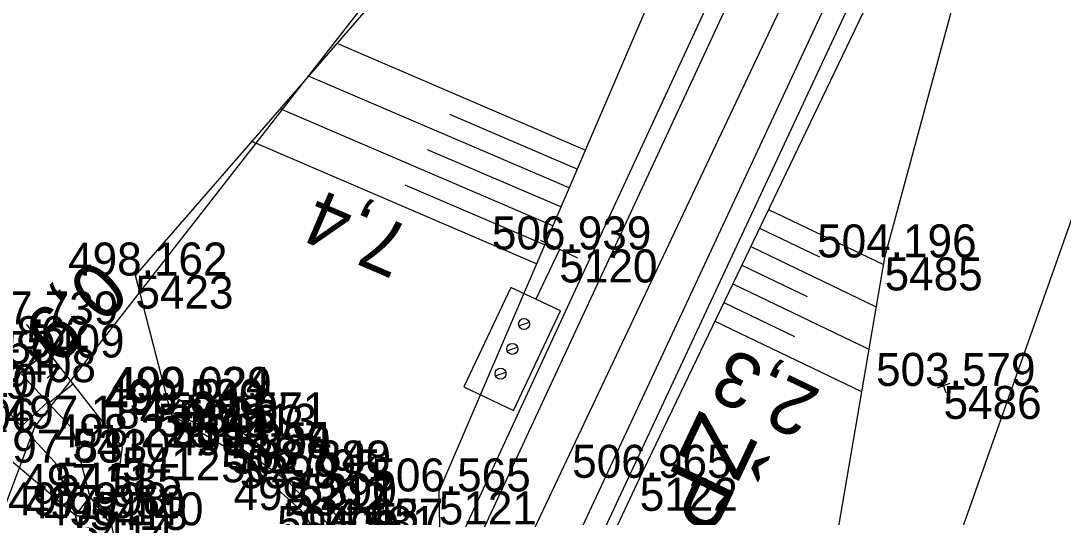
# Model space of a CAD drawing. Extents: x -1234191 to 23050, y -1290331 to -741191.
# Drawn here: x -864931.11 to -864893.19, y -1104145.2 to -1104127.15 of the extents above; entities that cross this region are included whole.
import ezdxf

# ---------------------------------------------------------------- set-up
doc = ezdxf.new("R2010")
doc.units = 0
for name, color, linetype in [('Vrstva 1', 7, 'Continuous'), ('Vrstva 16', 7, 'Continuous'), ('Vrstva 18', 7, 'Continuous'), ('Vrstva 4', 7, 'Continuous'), ('Vrstva 48', 7, 'Continuous'), ('Vrstva 49', 7, 'Continuous'), ('Vrstva 51', 7, 'Continuous'), ('Vrstva 53', 7, 'Continuous'), ('Vrstva 60', 7, 'Continuous'), ('Vrstva 61', 7, 'Continuous'), ('Vrstva 63', 7, 'Continuous'), ('Vrstva 7', 7, 'Continuous')]:
    doc.layers.add(name, color=color, linetype=linetype)

msp = doc.modelspace()

# ---------------------------------------------------------------- linework, layer by layer
at = {"layer": 'Vrstva 1'}
msp.add_lwpolyline([(-864901.047, -1104121.559), (-864916.565, -1104154.351), (-864925.339, -1104172.885), (-864944.002, -1104212.337), (-864964.217, -1104254.962), (-864977.418, -1104282.855), (-864985.969, -1104301.05), (-864995.949, -1104322.924), (-865007.036, -1104348.757), (-865009.876, -1104355.675), (-865017.283, -1104374.467), (-865024.914, -1104395.038), (-865030.44, -1104410.815), (-865038.783, -1104436.326), (-865045.693, -1104459.258), (-865049.189, -1104471.617), (-865054.207, -1104490.554), (-865059.553, -1104512.44), (-865064.941, -1104536.848), (-865071.025, -1104567.673), (-865074.713, -1104586.536), (-865078.305, -1104602.828), (-865080.547, -1104611.718)], dxfattribs=at)
at = {"layer": 'Vrstva 16'}
msp.add_lwpolyline([(-864926.743, -1104150.402), (-864927.309, -1104150.407), (-864927.949, -1104150.414), (-864929.122, -1104145.139), (-864928.502, -1104145.242), (-864927.816, -1104145.497), (-864926.743, -1104150.402)], dxfattribs=at)
at = {"layer": 'Vrstva 18'}
for points in [[(-864925.627, -1104141.475), (-864925.328, -1104140.938), (-864925.371, -1104140.935), (-864925.629, -1104141.377), (-864925.627, -1104141.475)], [(-864925.371, -1104140.935), (-864923.401, -1104141.865), (-864921.015, -1104143.616), (-864919.085, -1104145.728), (-864916.917, -1104148.935), (-864917.22, -1104149.604), (-864919.428, -1104145.998), (-864921.364, -1104143.933), (-864923.685, -1104142.276), (-864925.629, -1104141.377)], [(-864925.328, -1104140.938), (-864923.398, -1104141.864), (-864921.005, -1104143.615), (-864919.084, -1104145.728)], [(-864925.627, -1104141.475), (-864923.15, -1104142.95), (-864920.918, -1104144.943), (-864919.167, -1104147.51), (-864917.846, -1104151.808), (-864917.944, -1104152.057), (-864917.937, -1104152.011), (-864917.937, -1104152.011), (-864917.937, -1104152.011)]]:
    msp.add_lwpolyline(points, dxfattribs=at)
at = {"layer": 'Vrstva 4'}
for points in [[(-865072.401, -1104567.618), (-865066.463, -1104536.55), (-865060.913, -1104512.066), (-865055.709, -1104490.153), (-865047.073, -1104458.857), (-865040.486, -1104436.07), (-865031.886, -1104410.419), (-865026.399, -1104394.392), (-865018.686, -1104374.192), (-865008.477, -1104348.473), (-864997.439, -1104322.281), (-864987.449, -1104300.278), (-864978.799, -1104282.105), (-864965.652, -1104254.247), (-864945.166, -1104211.779), (-864926.833, -1104172.024), (-864918.06, -1104153.787), (-864902.69, -1104120.731)], [(-864915.547, -1104146.909), (-864903.402, -1104120.668)], [(-865063.702, -1104537.309), (-865058.331, -1104512.881), (-865052.983, -1104490.858), (-865044.466, -1104459.649), (-865037.179, -1104436.779), (-865029.251, -1104411.188), (-865023.728, -1104395.55), (-865016.118, -1104375), (-865005.806, -1104349.555), (-864994.839, -1104323.639), (-864984.724, -1104301.521), (-864976.232, -1104283.475), (-864963.042, -1104255.58), (-864942.721, -1104212.722), (-864924.21, -1104173.38), (-864915.109, -1104155.037), (-864899.785, -1104122.194)], [(-864899.037, -1104122.419), (-864911.337, -1104148.761)]]:
    msp.add_lwpolyline(points, dxfattribs=at)
at = {"layer": 'Vrstva 48'}
for p, q in [((-864910.573, -1104131.852), (-864919.606, -1104127.973)), ((-864911.165, -1104133.23), (-864920.64, -1104129.162)), ((-864911.756, -1104134.608), (-864921.673, -1104130.351)), ((-864910.869, -1104132.541), (-864915.496, -1104130.554)), ((-864912.348, -1104135.987), (-864922.706, -1104131.54)), ((-864911.46, -1104133.919), (-864916.308, -1104131.838)), ((-864912.052, -1104135.298), (-864917.121, -1104133.122)), ((-864903.905, -1104134.012), (-864899.729, -1104136.018)), ((-864904.23, -1104134.688), (-864902.046, -1104135.737)), ((-864904.555, -1104135.364), (-864899.993, -1104137.556)), ((-864904.88, -1104136.04), (-864902.503, -1104137.182)), ((-864905.205, -1104136.716), (-864900.258, -1104139.093)), ((-864905.529, -1104137.392), (-864902.96, -1104138.627)), ((-864905.854, -1104138.068), (-864900.522, -1104140.63)), ((-864930.134, -1104139.185), (-864931.131, -1104139.963)), ((-864929.673, -1104139.776), (-864930.145, -1104140.144)), ((-864929.211, -1104140.367), (-864930.102, -1104141.063)), ((-864931.089, -1104141.896), (-864930.144, -1104141.017))]:
    msp.add_line(p, q, dxfattribs=at)
at = {"layer": 'Vrstva 49'}
for p, q in [((-864897.305, -1104140.344), (-864897.775, -1104140.512)), ((-864897.624, -1104140.193), (-864897.456, -1104140.663))]:
    msp.add_line(p, q, dxfattribs=at)
for points in [[(-864875.247, -1104045.385), (-864876.165, -1104053.793), (-864885.63, -1104080.859), (-864905.435, -1104119.884), (-864915.902, -1104144.265), (-864915.854, -1104146.761)], [(-864864.804, -1104084.023), (-864869.156, -1104080.465), (-864879.695, -1104090.249), (-864882.714, -1104095.324), (-864892.838, -1104116.35), (-864895.73, -1104121.155), (-864899.684, -1104135.755), (-864902.288, -1104150.91), (-864904.609, -1104152.032)], [(-864910.996, -1104148.92), (-864908.594, -1104143.769), (-864898.841, -1104123.473), (-864879.925, -1104082.921)], [(-864925.627, -1104141.475), (-864926.942, -1104136.414), (-864914.992, -1104122.664), (-864902.949, -1104107.591), (-864895.451, -1104092.73)], [(-864930.908, -1104138.194), (-864927.423, -1104142.657), (-864927.816, -1104145.497)], [(-864931.946, -1104139.093), (-864929.243, -1104141.98), (-864928.598, -1104144.465)], [(-864933.195, -1104139.632), (-864929.861, -1104143.217), (-864929.122, -1104145.139)], [(-864925.627, -1104141.475), (-864925.328, -1104140.938), (-864923.398, -1104141.864), (-864921.005, -1104143.615), (-864919.084, -1104145.728), (-864916.801, -1104148.69)], [(-864929.122, -1104145.139), (-864928.598, -1104144.465), (-864927.816, -1104145.497)], [(-864927.816, -1104145.497), (-864928.502, -1104145.242), (-864929.122, -1104145.139)]]:
    msp.add_lwpolyline(points, dxfattribs=at)
at = {"layer": 'Vrstva 51'}
msp.add_line((-864929.122, -1104145.139), (-864927.949, -1104150.414), dxfattribs=at)
msp.add_lwpolyline([(-864929.122, -1104145.139), (-864934.146, -1104140.889)], dxfattribs=at)
at = {"layer": 'Vrstva 53'}
for points in [[(-864807.11, -1103958.19), (-864822.22, -1104000.506), (-864835.282, -1104037.319), (-864838.007, -1104046.952), (-864851.715, -1104040.756), (-864863.241, -1104063.669), (-864844.615, -1104073.615), (-864887.124, -1104118.022), (-864905.228, -1104169.337), (-864947.721, -1104257.324), (-865004.66, -1104374.194), (-865032.104, -1104446.327), (-865047.809, -1104514.607), (-865065.291, -1104601.643)], [(-865075.53, -1104555.37), (-865046.622, -1104434.513), (-865013.74, -1104347.437), (-864969.42, -1104244.671), (-864930.598, -1104141.919), (-864898.817, -1104101.186), (-864887.777, -1104038.425), (-864851.8, -1103965.2)]]:
    msp.add_lwpolyline(points, dxfattribs=at)
at = {"layer": 'Vrstva 60'}
for p, q in [((-864911.517, -1104135.465), (-864911.517, -1104135.465)), ((-864899.684, -1104135.755), (-864899.684, -1104135.755)), ((-864926.942, -1104136.414), (-864926.942, -1104136.414)), ((-864930.908, -1104138.194), (-864930.908, -1104138.194)), ((-864897.54, -1104140.428), (-864897.54, -1104140.428)), ((-864925.371, -1104140.935), (-864925.371, -1104140.935)), ((-864925.328, -1104140.938), (-864925.328, -1104140.938)), ((-864925.629, -1104141.377), (-864925.629, -1104141.377)), ((-864925.627, -1104141.475), (-864925.627, -1104141.475)), ((-864929.243, -1104141.98), (-864929.243, -1104141.98)), ((-864923.401, -1104141.865), (-864923.401, -1104141.865)), ((-864923.398, -1104141.864), (-864923.398, -1104141.864)), ((-864923.685, -1104142.276), (-864923.685, -1104142.276)), ((-864927.423, -1104142.657), (-864927.423, -1104142.657)), ((-864923.15, -1104142.95), (-864923.15, -1104142.95)), ((-864929.861, -1104143.217), (-864929.861, -1104143.217)), ((-864921.015, -1104143.616), (-864921.015, -1104143.616)), ((-864921.005, -1104143.615), (-864921.005, -1104143.615)), ((-864908.594, -1104143.769), (-864908.594, -1104143.769)), ((-864921.364, -1104143.933), (-864921.364, -1104143.933)), ((-864915.902, -1104144.265), (-864915.902, -1104144.265)), ((-864928.598, -1104144.465), (-864928.598, -1104144.465)), ((-864920.918, -1104144.943), (-864920.918, -1104144.943)), ((-864929.122, -1104145.139), (-864929.122, -1104145.139))]:
    msp.add_line(p, q, dxfattribs=at)
at = {"layer": 'Vrstva 7'}
for p, q in [((-864910.839, -1104135.786), (-864912.195, -1104135.144)), ((-864912.986, -1104138.242), (-864912.613, -1104138.109)), ((-864913.413, -1104139.149), (-864913.04, -1104139.016)), ((-864913.838, -1104140.06), (-864913.465, -1104139.927))]:
    msp.add_line(p, q, dxfattribs=at)
msp.add_lwpolyline([(-864911.517, -1104135.465), (-864912.372, -1104137.273), (-864913.276, -1104136.845), (-864914.987, -1104140.461), (-864913.18, -1104141.316), (-864911.469, -1104137.701), (-864912.372, -1104137.273)], dxfattribs=at)
for centre in [(-864912.8, -1104138.177), (-864913.228, -1104139.081), (-864913.656, -1104139.984)]:
    msp.add_circle(centre, 0.2, dxfattribs=at)

# ---------------------------------------------------------------- texts
at = {"layer": 'Vrstva 48'}
for s, rotation, p in [('7,4', 156.7657, (-864916.799, -1104134.718)), ('0,9', 223.1147, (-864928.427, -1104135.73)), ('2,3', 154.3339, (-864901.932, -1104140.616))]:
    msp.add_text(s, height=2, rotation=rotation, dxfattribs=at).set_placement(p)
at = {"layer": 'Vrstva 60'}
for s, p in [('5120', (-864911.517, -1104136.665)), ('5485', (-864899.684, -1104136.955)), ('5423', (-864926.942, -1104137.614)), ('5409', (-864930.908, -1104139.394)), ('5408', (-864931.946, -1104140.293)), ('5407', (-864933.195, -1104140.832)), ('5486', (-864897.54, -1104141.628)), ('5406', (-864934.146, -1104142.089)), ('5385', (-864925.371, -1104142.135)), ('5386', (-864925.328, -1104142.138)), ('5384', (-864925.629, -1104142.577)), ('5383', (-864925.627, -1104142.675)), ('5410', (-864929.243, -1104143.18)), ('5388', (-864923.401, -1104143.065)), ('5389', (-864923.398, -1104143.064)), ('5387', (-864923.685, -1104143.476)), ('5412', (-864927.423, -1104143.857)), ('5399', (-864923.15, -1104144.15)), ('5411', (-864929.861, -1104144.417)), ('5391', (-864921.015, -1104144.816)), ('5390', (-864921.005, -1104144.815)), ('5122', (-864908.594, -1104144.969)), ('5392', (-864921.364, -1104145.133)), ('5121', (-864915.902, -1104145.465)), ('5413', (-864928.598, -1104145.665)), ('5400', (-864920.918, -1104146.143)), ('5414', (-864929.122, -1104146.339))]:
    msp.add_text(s, height=1.2, dxfattribs=at).set_placement(p)
at = {"layer": 'Vrstva 61'}
for s, p in [('506.939', (-864913.971, -1104135.465)), ('504.196', (-864902.136, -1104135.755)), ('498.162', (-864929.39, -1104136.414)), ('497.739', (-864933.362, -1104138.194)), ('496.862', (-864934.394, -1104139.093)), ('497.450', (-864935.646, -1104139.632)), ('503.579', (-864899.994, -1104140.428)), ('497.579', (-864936.6, -1104140.889)), ('499.624', (-864927.822, -1104140.935)), ('499.029', (-864927.782, -1104140.938)), ('498.848', (-864928.081, -1104141.475)), ('499.590', (-864928.08, -1104141.377)), ('497.184', (-864931.694, -1104141.98)), ('500.971', (-864925.758, -1104141.865)), ('500.551', (-864925.755, -1104141.864)), ('500.913', (-864926.137, -1104142.276)), ('498.225', (-864929.879, -1104142.657)), ('498.954', (-864925.601, -1104142.95)), ('497.833', (-864932.313, -1104143.217)), ('502.795', (-864923.82, -1104143.933)), ('502.888', (-864923.469, -1104143.616)), ('502.640', (-864923.456, -1104143.615)), ('506.965', (-864911.05, -1104143.769)), ('506.565', (-864918.358, -1104144.265)), ('497.585', (-864931.054, -1104144.465)), ('499.217', (-864923.37, -1104144.943)), ('497.998', (-864931.576, -1104145.139)), ('497.950', (-864930.953, -1104145.242)), ('498.140', (-864930.267, -1104145.497)), ('504.637', (-864921.537, -1104145.728)), ('504.457', (-864921.536, -1104145.728)), ('504.581', (-864921.785, -1104145.998))]:
    msp.add_text(s, height=1.2, dxfattribs=at).set_placement(p)
at = {"layer": 'Vrstva 63'}
msp.add_text('ŽP 919', height=2.4, rotation=244.6753, dxfattribs=at).set_placement((-864906.388, -1104141.243))

doc.saveas('drawing.dxf')
